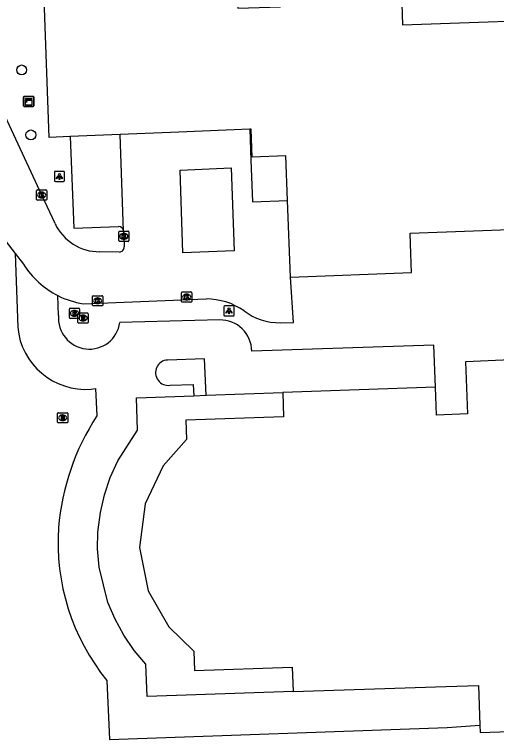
# Model space of a CAD drawing. Extents: x 160557 to 161245, y 385330 to 386505.
# Drawn here: x 160722.4 to 160769.9, y 386331.4 to 386402.9 of the extents above; entities that cross this region are included whole.
import ezdxf

# ---------------------------------------------------------------- set-up
doc = ezdxf.new("R2010")
doc.units = 0
for name, color, linetype in [('IMGEO_Boom', 7, 'Continuous'), ('IMGEO_Kast', 7, 'Continuous'), ('IMGEO_Kolk', 7, 'Continuous'), ('IMGEO_Lichtpunt', 7, 'Continuous'), ('IMGEO_Pand', 7, 'Continuous'), ('IMGEO_Rijbaan_lokaal_open', 7, 'Continuous'), ('IMGEO_Rioolput', 7, 'Continuous')]:
    doc.layers.add(name, color=color, linetype=linetype)

msp = doc.modelspace()

# ---------------------------------------------------------------- linework, layer by layer
at = {"layer": 'IMGEO_Boom'}
for centre in [(160723.057, 386397.411), (160723.965, 386391.012)]:
    msp.add_circle(centre, 0.489, dxfattribs=at)
at = {"layer": 'IMGEO_Kast'}
for p, q in [((160723.251, 386393.882), (160723.251, 386394.723)), ((160723.251, 386394.723), (160723.251, 386393.882)), ((160723.326, 386394.807), (160724.167, 386394.807)), ((160724.167, 386394.807), (160723.326, 386394.807)), ((160724.251, 386394.732), (160724.251, 386393.891)), ((160724.251, 386393.891), (160724.251, 386394.732)), ((160724.176, 386393.807), (160723.335, 386393.807)), ((160723.335, 386393.807), (160724.176, 386393.807))]:
    msp.add_line(p, q, dxfattribs=at)
for points in [[(160723.446, 386394.597), (160724.046, 386394.597), (160724.046, 386394.512), (160723.446, 386394.512), (160723.446, 386394.597)], [(160723.446, 386394.422), (160724.046, 386394.422), (160724.046, 386393.933), (160723.446, 386393.933), (160723.446, 386394.422)]]:
    msp.add_lwpolyline(points, dxfattribs=at)
msp.add_circle((160723.53, 386394.271), 0.0377, dxfattribs=at)
for centre, start, end in [((160723.329, 386394.729), 92.4484, 184.28452), ((160723.329, 386394.729), 92.4484, 184.28452), ((160724.173, 386394.729), 2.4484, 94.28452), ((160724.173, 386394.729), 2.4484, 94.28452), ((160723.329, 386393.885), 182.4484, 274.28452), ((160723.329, 386393.885), 182.4484, 274.28452), ((160724.173, 386393.885), 272.4484, 4.28452), ((160724.173, 386393.885), 272.4484, 4.28452)]:
    msp.add_arc(centre, 0.0779, start, end, dxfattribs=at)
at = {"layer": 'IMGEO_Kolk'}
for p, q in [((160724.529, 386384.664), (160724.529, 386385.516)), ((160724.604, 386385.59), (160725.456, 386385.59)), ((160725.017, 386385.37), (160725.042, 386385.37)), ((160725.53, 386385.516), (160725.53, 386384.664)), ((160725.456, 386384.59), (160724.604, 386384.59)), ((160725.04, 386384.81), (160725.015, 386384.81)), ((160732.631, 386380.594), (160732.631, 386381.446)), ((160732.706, 386381.52), (160733.558, 386381.52)), ((160733.119, 386381.3), (160733.144, 386381.3)), ((160733.632, 386381.446), (160733.632, 386380.594)), ((160733.558, 386380.52), (160732.706, 386380.52)), ((160733.142, 386380.74), (160733.117, 386380.74)), ((160738.816, 386374.613), (160738.816, 386375.465)), ((160738.891, 386375.539), (160739.743, 386375.539)), ((160739.304, 386375.319), (160739.329, 386375.319)), ((160739.817, 386375.465), (160739.817, 386374.613)), ((160730.045, 386374.241), (160730.045, 386375.093)), ((160730.12, 386375.167), (160730.972, 386375.167)), ((160730.533, 386374.947), (160730.558, 386374.947)), ((160731.046, 386375.093), (160731.046, 386374.241)), ((160739.743, 386374.539), (160738.891, 386374.539)), ((160739.327, 386374.759), (160739.302, 386374.759)), ((160730.972, 386374.167), (160730.12, 386374.167)), ((160730.556, 386374.387), (160730.531, 386374.387))]:
    msp.add_line(p, q, dxfattribs=at)
for points in [[(160724.529, 386384.664), (160724.529, 386385.516)], [(160724.604, 386385.59), (160725.456, 386385.59)], [(160724.85, 386385.29), (160724.973, 386385.29), (160724.973, 386385.139), (160725.103, 386385.29), (160725.267, 386385.29), (160725.121, 386385.139), (160725.274, 386384.89), (160725.122, 386384.89), (160725.037, 386385.054), (160724.973, 386384.987), (160724.973, 386384.89), (160724.85, 386384.89), (160724.85, 386385.29)], [(160725.53, 386385.516), (160725.53, 386384.664)], [(160725.456, 386384.59), (160724.604, 386384.59)], [(160732.631, 386380.594), (160732.631, 386381.446)], [(160732.706, 386381.52), (160733.558, 386381.52)], [(160732.952, 386381.22), (160733.075, 386381.22), (160733.075, 386381.069), (160733.205, 386381.22), (160733.369, 386381.22), (160733.223, 386381.069), (160733.376, 386380.82), (160733.224, 386380.82), (160733.139, 386380.984), (160733.075, 386380.917), (160733.075, 386380.82), (160732.952, 386380.82), (160732.952, 386381.22)], [(160733.632, 386381.446), (160733.632, 386380.594)], [(160733.558, 386380.52), (160732.706, 386380.52)], [(160738.816, 386374.613), (160738.816, 386375.465)], [(160738.891, 386375.539), (160739.743, 386375.539)], [(160739.137, 386375.239), (160739.26, 386375.239), (160739.26, 386375.088), (160739.39, 386375.239), (160739.554, 386375.239), (160739.408, 386375.088), (160739.561, 386374.839), (160739.409, 386374.839), (160739.324, 386375.003), (160739.26, 386374.936), (160739.26, 386374.839), (160739.137, 386374.839), (160739.137, 386375.239)], [(160739.817, 386375.465), (160739.817, 386374.613)], [(160730.045, 386374.241), (160730.045, 386375.093)], [(160730.12, 386375.167), (160730.972, 386375.167)], [(160730.366, 386374.867), (160730.489, 386374.867), (160730.489, 386374.716), (160730.619, 386374.867), (160730.783, 386374.867), (160730.637, 386374.716), (160730.79, 386374.467), (160730.638, 386374.467), (160730.553, 386374.631), (160730.489, 386374.564), (160730.489, 386374.467), (160730.366, 386374.467), (160730.366, 386374.867)], [(160731.046, 386375.093), (160731.046, 386374.241)], [(160739.743, 386374.539), (160738.891, 386374.539)], [(160730.972, 386374.167), (160730.12, 386374.167)]]:
    msp.add_lwpolyline(points, dxfattribs=at)
for centre, start, end in [((160724.606, 386385.514), 91.55205, 178.44795), ((160724.606, 386385.514), 91.55205, 178.44795), ((160725.454, 386385.514), 1.55205, 88.44795), ((160725.454, 386385.514), 1.55205, 88.44795), ((160724.606, 386384.666), 181.55205, 268.44795), ((160724.606, 386384.666), 181.55205, 268.44795), ((160725.454, 386384.666), 271.55205, 358.44795), ((160725.454, 386384.666), 271.55205, 358.44795), ((160732.708, 386381.444), 91.55205, 178.44795), ((160732.708, 386381.444), 91.55205, 178.44795), ((160733.556, 386381.444), 1.55205, 88.44795), ((160733.556, 386381.444), 1.55205, 88.44795), ((160732.708, 386380.596), 181.55205, 268.44795), ((160732.708, 386380.596), 181.55205, 268.44795), ((160733.556, 386380.596), 271.55205, 358.44795), ((160733.556, 386380.596), 271.55205, 358.44795), ((160738.893, 386375.463), 91.55205, 178.44795), ((160738.893, 386375.463), 91.55205, 178.44795), ((160739.741, 386375.463), 1.55205, 88.44795), ((160739.741, 386375.463), 1.55205, 88.44795), ((160730.122, 386375.091), 91.55205, 178.44795), ((160730.122, 386375.091), 91.55205, 178.44795), ((160730.97, 386375.091), 1.55205, 88.44795), ((160730.97, 386375.091), 1.55205, 88.44795), ((160738.893, 386374.615), 181.55205, 268.44795), ((160738.893, 386374.615), 181.55205, 268.44795), ((160739.741, 386374.615), 271.55205, 358.44795), ((160739.741, 386374.615), 271.55205, 358.44795), ((160730.122, 386374.243), 181.55205, 268.44795), ((160730.122, 386374.243), 181.55205, 268.44795), ((160730.97, 386374.243), 271.55205, 358.44795), ((160730.97, 386374.243), 271.55205, 358.44795)]:
    msp.add_arc(centre, 0.0765, start, end, dxfattribs=at)
for centre, major_axis, ratio, start_param, end_param in [((160725.016, 386385.09), (-0.387, 0.002), 0.722429, 4.712389, 7.853982), ((160725.041, 386385.09), (-0.39, 0.002), 0.717154, 1.570796, 4.712389), ((160733.118, 386381.02), (-0.387, 0.002), 0.722429, 4.712389, 7.853982), ((160733.143, 386381.02), (-0.39, 0.002), 0.717154, 1.570796, 4.712389), ((160739.303, 386375.039), (-0.387, 0.002), 0.722429, 4.712389, 7.853982), ((160739.328, 386375.039), (-0.39, 0.002), 0.717154, 1.570796, 4.712389), ((160730.532, 386374.667), (-0.387, 0.002), 0.722429, 4.712389, 7.853982), ((160730.557, 386374.667), (-0.39, 0.002), 0.717154, 1.570796, 4.712389)]:
    msp.add_ellipse(centre, major_axis=major_axis, ratio=ratio, start_param=start_param, end_param=end_param, dxfattribs=at)
at = {"layer": 'IMGEO_Lichtpunt'}
for p, q in [((160727.185, 386387.42), (160726.377, 386387.42)), ((160727.185, 386387.42), (160726.377, 386387.42)), ((160726.283, 386387.325), (160726.283, 386386.518)), ((160726.283, 386387.325), (160726.283, 386386.518)), ((160727.279, 386386.518), (160727.279, 386387.325)), ((160727.279, 386386.518), (160727.279, 386387.325)), ((160726.377, 386386.424), (160727.185, 386386.424)), ((160726.377, 386386.424), (160727.185, 386386.424)), ((160742.999, 386374.073), (160742.999, 386373.266)), ((160742.999, 386374.073), (160742.999, 386373.266)), ((160743.901, 386374.168), (160743.093, 386374.168)), ((160743.901, 386374.168), (160743.093, 386374.168)), ((160743.995, 386373.266), (160743.995, 386374.073)), ((160743.995, 386373.266), (160743.995, 386374.073)), ((160743.093, 386373.172), (160743.901, 386373.172)), ((160743.093, 386373.172), (160743.901, 386373.172))]:
    msp.add_line(p, q, dxfattribs=at)
for points in [[(160726.657, 386386.989), (160726.696, 386386.961), (160726.508, 386386.699), (160726.47, 386386.726), (160726.657, 386386.989)], [(160726.759, 386386.941), (160726.806, 386386.941), (160726.806, 386386.619), (160726.759, 386386.619), (160726.759, 386386.941)], [(160726.869, 386386.961), (160726.907, 386386.988), (160727.094, 386386.726), (160727.055, 386386.698), (160726.869, 386386.961)], [(160743.373, 386373.737), (160743.412, 386373.709), (160743.224, 386373.447), (160743.186, 386373.474), (160743.373, 386373.737)], [(160743.475, 386373.689), (160743.522, 386373.689), (160743.522, 386373.367), (160743.475, 386373.367), (160743.475, 386373.689)], [(160743.585, 386373.709), (160743.623, 386373.736), (160743.81, 386373.474), (160743.771, 386373.446), (160743.585, 386373.709)]]:
    msp.add_lwpolyline(points, dxfattribs=at)
for centre in [(160726.782, 386387.123), (160743.498, 386373.871)]:
    msp.add_circle(centre, 0.0994, dxfattribs=at)
for centre, start, end in [((160726.377, 386387.325), 90, 180), ((160726.377, 386387.325), 90, 180), ((160727.185, 386387.325), 0, 90), ((160727.185, 386387.325), 0, 90), ((160726.377, 386386.518), 180, 270), ((160726.377, 386386.518), 180, 270), ((160727.185, 386386.518), 270, 0), ((160727.185, 386386.518), 270, 360), ((160743.093, 386374.073), 90, 180), ((160743.093, 386374.073), 90, 180), ((160743.901, 386374.073), 0, 90), ((160743.901, 386374.073), 0, 90), ((160743.093, 386373.266), 180, 270), ((160743.093, 386373.266), 180, 270), ((160743.901, 386373.266), 270, 0), ((160743.901, 386373.266), 270, 360)]:
    msp.add_arc(centre, 0.0946, start, end, dxfattribs=at)
at = {"layer": 'IMGEO_Pand'}
for points in [[(160727.849, 386390.844), (160725.778, 386390.758), (160725.272, 386404.445), (160744.318, 386405.165), (160744.375, 386403.499), (160748.581, 386403.642), (160748.524, 386405.308), (160760.447, 386405.74), (160760.514, 386403.891), (160760.588, 386401.843), (160779.341, 386402.527), (160779.267, 386404.575), (160779.201, 386406.424), (160791.121, 386406.849), (160791.193, 386404.831), (160797.599, 386405.055), (160799.457, 386407.118), (160799.891, 386407.133)], [(160732.767, 386391.047), (160727.849, 386390.844)], [(160745.547, 386391.576), (160738.55, 386391.286), (160732.767, 386391.047)], [(160749.264, 386384.557), (160749.1, 386388.937), (160745.783, 386388.813), (160745.679, 386391.581), (160745.547, 386391.576)], [(160749.546, 386377.005), (160749.264, 386384.557)], [(160749.546, 386377.005), (160761.481, 386377.44), (160761.414, 386379.289), (160761.339, 386381.338), (160780.082, 386382.016), (160780.156, 386379.967), (160780.222, 386378.119), (160792.149, 386378.547), (160791.991, 386382.944), (160798.587, 386383.181), (160798.643, 386381.64), (160806.962, 386381.957), (160806.905, 386383.466), (160813.969, 386383.736), (160814.131, 386379.492), (160814.49, 386368.65), (160778.92, 386367.358), (160778.995, 386365.239), (160777.316, 386365.18), (160777.177, 386369.098), (160766.82, 386368.651), (160767.014, 386363.525), (160763.956, 386363.409), (160763.852, 386366.167)], [(160741.23, 386365.358), (160741.079, 386368.942), (160737.438, 386368.832)], [(160737.688, 386366.348), (160739.955, 386366.434), (160740.028, 386365.313)], [(160763.852, 386366.167), (160748.788, 386365.644)], [(160748.788, 386365.644), (160748.874, 386363.235), (160739.225, 386362.897), (160739.297, 386361.007), (160736.994, 386358.398), (160735.224, 386354.678), (160734.669, 386350.361), (160735.528, 386346.097), (160737.552, 386342.541), (160740.043, 386340.146), (160740.092, 386338.254), (160749.726, 386338.564), (160749.82, 386336.169)], [(160740.028, 386365.313), (160741.23, 386365.358)], [(160768.218, 386332.845), (160768.244, 386332.119), (160777.938, 386332.465), (160777.501, 386344.726), (160779.717, 386344.803), (160780.008, 386336.598), (160800.414, 386337.254), (160800.6, 386332.267), (160804.157, 386332.4)], [(160749.82, 386336.169), (160764.876, 386336.655), (160768.077, 386336.769), (160768.218, 386332.845)]]:
    msp.add_lwpolyline(points, dxfattribs=at)
msp.add_arc((160737.501, 386367.584), 1.25, 92.87138, 278.62288, dxfattribs=at)
at = {"layer": 'IMGEO_Rijbaan_lokaal_open'}
for points in [[(160726.348, 386382.276), (160725.033, 386385.085), (160720.548, 386394.683), (160720.087, 386395.621), (160718.03, 386400.65), (160717.66, 386401.552), (160715.987, 386405.826), (160715.935, 386405.949)], [(160733.109, 386381.533), (160732.767, 386391.047)], [(160745.547, 386391.576), (160745.658, 386388.534), (160745.81, 386384.417), (160749.264, 386384.557)], [(160727.849, 386390.844), (160728.195, 386381.822), (160732.593, 386381.998)], [(160743.703, 386387.784), (160743.993, 386379.58), (160738.951, 386379.408), (160738.669, 386387.553), (160743.703, 386387.784)], [(160718.354, 386384.571), (160722.405, 386379.342)], [(160733.109, 386381.533), (160733.132, 386381.02), (160733.152, 386379.992)], [(160722.405, 386379.342), (160723.243, 386378.261)], [(160722.405, 386379.342), (160722.67, 386372.062)], [(160732.693, 386379.469), (160730.744, 386379.498)], [(160748.544, 386372.508), (160749.84, 386372.535), (160749.546, 386377.005)], [(160726.7, 386373.233), (160726.624, 386375.184)], [(160729.123, 386374.37), (160741.234, 386374.846)], [(160742.578, 386372.783), (160732.739, 386372.527)], [(160763.852, 386366.167), (160763.668, 386370.286), (160745.729, 386369.703)], [(160729.901, 386365.961), (160730.34, 386366.023), (160730.464, 386363.328)], [(160749.82, 386336.169), (160735.441, 386335.667), (160735.307, 386338.864), (160734.149, 386340.227), (160733.123, 386341.715), (160732.26, 386343.292), (160731.561, 386344.947), (160730.712, 386348.435), (160730.541, 386350.231), (160730.572, 386351.866), (160730.816, 386353.819), (160731.209, 386355.565), (160731.787, 386357.268), (160732.54, 386358.912), (160734.49, 386361.907), (160734.385, 386365.099), (160740.028, 386365.313)], [(160741.23, 386365.358), (160748.788, 386365.644)], [(160731.467, 386337.249), (160731.709, 386331.444), (160765.009, 386332.639), (160768.218, 386332.845)]]:
    msp.add_lwpolyline(points, dxfattribs=at)
for centre, radius, start, end in [((160730.717, 386384.323), 4.825, 205.10446, 270.31483), ((160732.614, 386381.503), 0.496, 3.509, 92.443), ((160732.678, 386379.945), 0.476, 271.82414, 5.6336), ((160730.5, 386382.839), 8.58, 212.24493, 243.1453), ((160730.505, 386382.855), 8.597, 243.16494, 260.75106), ((160741.258, 386368.34), 6.506, 55.14721, 90.21101), ((160729.727, 386372.948), 3.041, 174.62638, 352.03763), ((160748.391, 386378.063), 5.557, 232.08213, 271.5787), ((160742.657, 386369.712), 3.072, 359.83826, 91.46741), ((160729.374, 386372.672), 6.732, 185.19947, 274.48997), ((160750.453, 386350.32), 23.849, 146.94533, 175.19154), ((160748.206, 386350.85), 21.568, 176.09429, 219.09544)]:
    msp.add_arc(centre, radius, start, end, dxfattribs=at)
at = {"layer": 'IMGEO_Rioolput'}
for p, q in [((160727.765, 386373.007), (160727.765, 386373.859)), ((160727.84, 386373.933), (160728.692, 386373.933)), ((160728.766, 386373.859), (160728.766, 386373.007)), ((160728.276, 386373.153), (160728.251, 386373.153)), ((160728.253, 386373.713), (160728.278, 386373.713)), ((160728.61, 386372.543), (160728.61, 386373.395)), ((160728.685, 386373.469), (160729.537, 386373.469)), ((160729.098, 386373.249), (160729.123, 386373.249)), ((160729.611, 386373.395), (160729.611, 386372.543)), ((160728.692, 386372.933), (160727.84, 386372.933)), ((160729.537, 386372.469), (160728.685, 386372.469)), ((160729.121, 386372.689), (160729.096, 386372.689)), ((160726.601, 386362.715), (160726.601, 386363.567)), ((160726.676, 386363.641), (160727.528, 386363.641)), ((160727.089, 386363.421), (160727.114, 386363.421)), ((160727.602, 386363.567), (160727.602, 386362.715)), ((160727.528, 386362.641), (160726.676, 386362.641)), ((160727.112, 386362.861), (160727.087, 386362.861))]:
    msp.add_line(p, q, dxfattribs=at)
for points in [[(160727.765, 386373.007), (160727.765, 386373.859)], [(160727.84, 386373.933), (160728.692, 386373.933)], [(160728.766, 386373.859), (160728.766, 386373.007)], [(160728.354, 386373.631), (160728.102, 386373.633), (160728.102, 386373.233)], [(160728.102, 386373.233), (160728.226, 386373.233), (160728.226, 386373.395), (160728.237, 386373.395)], [(160728.28, 386373.552), (160728.226, 386373.552), (160728.226, 386373.471)], [(160728.226, 386373.471), (160728.278, 386373.471)], [(160728.284, 386373.366), (160728.355, 386373.233), (160728.495, 386373.233), (160728.43, 386373.359)], [(160728.61, 386372.543), (160728.61, 386373.395)], [(160728.685, 386373.469), (160729.537, 386373.469)], [(160729.199, 386373.167), (160728.947, 386373.169), (160728.947, 386372.769)], [(160729.125, 386373.088), (160729.071, 386373.088), (160729.071, 386373.007)], [(160729.611, 386373.395), (160729.611, 386372.543)], [(160728.692, 386372.933), (160727.84, 386372.933)], [(160729.537, 386372.469), (160728.685, 386372.469)], [(160728.947, 386372.769), (160729.071, 386372.769), (160729.071, 386372.931), (160729.082, 386372.931)], [(160729.071, 386373.007), (160729.123, 386373.007)], [(160729.129, 386372.902), (160729.2, 386372.769), (160729.34, 386372.769), (160729.275, 386372.895)], [(160726.601, 386362.715), (160726.601, 386363.567)], [(160726.676, 386363.641), (160727.528, 386363.641)], [(160727.19, 386363.339), (160726.938, 386363.341), (160726.938, 386362.941)], [(160726.938, 386362.941), (160727.062, 386362.941), (160727.062, 386363.103), (160727.073, 386363.103)], [(160727.116, 386363.26), (160727.062, 386363.26), (160727.062, 386363.179)], [(160727.062, 386363.179), (160727.114, 386363.179)], [(160727.602, 386363.567), (160727.602, 386362.715)], [(160727.528, 386362.641), (160726.676, 386362.641)], [(160727.12, 386363.074), (160727.191, 386362.941), (160727.331, 386362.941), (160727.266, 386363.067)]]:
    msp.add_lwpolyline(points, dxfattribs=at)
for centre, radius, start, end in [((160727.842, 386373.857), 0.0765, 91.55205, 178.44795), ((160727.842, 386373.857), 0.0765, 91.55205, 178.44795), ((160728.69, 386373.857), 0.0765, 1.55205, 88.44795), ((160728.69, 386373.857), 0.0765, 1.55205, 88.44795), ((160728.236, 386373.342), 0.0533, 26.02933, 88.69889), ((160728.262, 386373.66), 0.19, 274.7715, 282.96867), ((160728.286, 386373.456), 0.0964, 77.00612, 93.18647), ((160728.3, 386373.513), 0.0378, 276.66336, 79.67722), ((160728.353, 386373.521), 0.109, 350.36119, 89.41601), ((160728.351, 386373.521), 0.112, 277.58423, 350.98172), ((160728.335, 386373.306), 0.108, 29.51342, 73.79051), ((160728.687, 386373.393), 0.0765, 91.55205, 178.44795), ((160728.687, 386373.393), 0.0765, 91.55205, 178.44795), ((160729.131, 386372.992), 0.0964, 77.00612, 93.18647), ((160729.145, 386373.049), 0.0378, 276.66336, 79.67722), ((160729.198, 386373.057), 0.109, 350.36119, 89.41601), ((160729.535, 386373.393), 0.0765, 1.55205, 88.44795), ((160729.535, 386373.393), 0.0765, 1.55205, 88.44795), ((160727.842, 386373.009), 0.0765, 181.55205, 268.44795), ((160727.842, 386373.009), 0.0765, 181.55205, 268.44795), ((160728.687, 386372.545), 0.0765, 181.55205, 268.44795), ((160728.687, 386372.545), 0.0765, 181.55205, 268.44795), ((160728.69, 386373.009), 0.0765, 271.55205, 358.44795), ((160728.69, 386373.009), 0.0765, 271.55205, 358.44795), ((160729.081, 386372.878), 0.0533, 26.02933, 88.69889), ((160729.107, 386373.196), 0.19, 274.7715, 282.96867), ((160729.196, 386373.057), 0.112, 277.58423, 350.98172), ((160729.18, 386372.842), 0.108, 29.51342, 73.79051), ((160729.535, 386372.545), 0.0765, 271.55205, 358.44795), ((160729.535, 386372.545), 0.0765, 271.55205, 358.44795), ((160726.678, 386363.565), 0.0765, 91.55205, 178.44795), ((160726.678, 386363.565), 0.0765, 91.55205, 178.44795), ((160727.072, 386363.05), 0.0533, 26.02933, 88.69889), ((160727.098, 386363.368), 0.19, 274.7715, 282.96867), ((160727.122, 386363.164), 0.0964, 77.00612, 93.18647), ((160727.136, 386363.221), 0.0378, 276.66336, 79.67722), ((160727.189, 386363.229), 0.109, 350.36119, 89.41601), ((160727.187, 386363.229), 0.112, 277.58423, 350.98172), ((160727.171, 386363.014), 0.108, 29.51342, 73.79051), ((160727.526, 386363.565), 0.0765, 1.55205, 88.44795), ((160727.526, 386363.565), 0.0765, 1.55205, 88.44795), ((160726.678, 386362.717), 0.0765, 181.55205, 268.44795), ((160726.678, 386362.717), 0.0765, 181.55205, 268.44795), ((160727.526, 386362.717), 0.0765, 271.55205, 358.44795), ((160727.526, 386362.717), 0.0765, 271.55205, 358.44795)]:
    msp.add_arc(centre, radius, start, end, dxfattribs=at)
for centre, major_axis, ratio, start_param, end_param in [((160728.252, 386373.433), (-0.387, 0.002), 0.722429, 4.712389, 7.853982), ((160728.277, 386373.433), (-0.39, 0.002), 0.717154, 1.570796, 4.712389), ((160729.097, 386372.969), (-0.387, 0.002), 0.722429, 4.712389, 7.853982), ((160729.122, 386372.969), (-0.39, 0.002), 0.717154, 1.570796, 4.712389), ((160727.088, 386363.141), (-0.387, 0.002), 0.722429, 4.712389, 7.853982), ((160727.113, 386363.141), (-0.39, 0.002), 0.717154, 1.570796, 4.712389)]:
    msp.add_ellipse(centre, major_axis=major_axis, ratio=ratio, start_param=start_param, end_param=end_param, dxfattribs=at)

doc.saveas('drawing.dxf')
